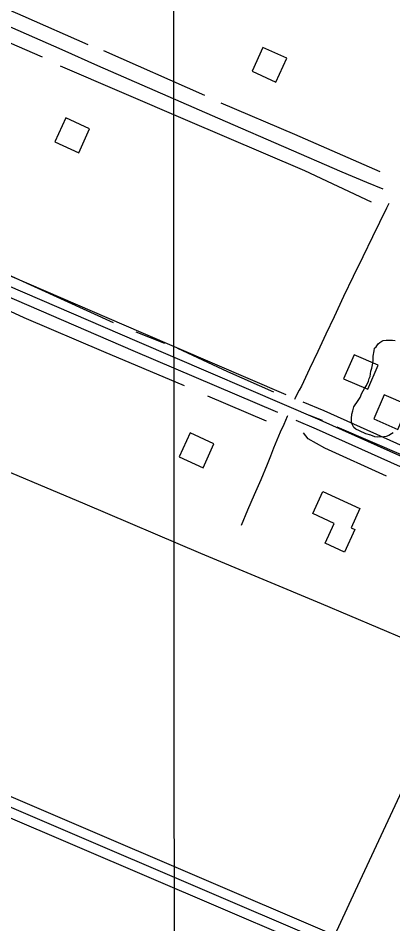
# Model space of a CAD drawing. Extents: x 3297735 to 3335592, y 670436 to 695807.
# Drawn here: x 3306877 to 3307448, y 680772 to 682152 of the extents above; entities that cross this region are included whole.
import ezdxf

# ---------------------------------------------------------------- set-up
doc = ezdxf.new("R2010")
doc.units = 0
for name, color, linetype in [('V-BLDG-OTLN', 7, 'Continuous'), ('V-DTCH-CNTR', 7, 'Continuous'), ('V-GRID-MAJR', 7, 'Continuous'), ('V-ROAD-CNTR', 7, 'Continuous'), ('V-SITE-VEGE', 7, 'Continuous'), ('V-TOPO-SHOR', 7, 'Continuous')]:
    doc.layers.add(name, color=color, linetype=linetype)

msp = doc.modelspace()

# ---------------------------------------------------------------- linework, layer by layer
at = {"layer": 'V-BLDG-OTLN'}
for points in [[(3307286.6, 682090.6), (3307250.1, 682107.1), (3307233.7, 682070.7), (3307270.1, 682054.2)], [(3306986.1, 681983.1), (3306949.7, 681999.6), (3306933.2, 681963.1), (3306969.6, 681946.6)], [(3307373.3, 681602.3), (3307410, 681586.4), (3307425.9, 681623.1), (3307389.2, 681639)], [(3307419.2, 681541.2), (3307455.9, 681525.3), (3307471.8, 681561.9), (3307435.1, 681577.9)], [(3307175.6, 681503.4), (3307139.2, 681519.9), (3307122.7, 681483.4), (3307159.1, 681466.9)], [(3307341.7, 681430.5), (3307398.1, 681404.7), (3307384.7, 681375.5), (3307390.6, 681372.8), (3307374.8, 681338.3), (3307345, 681352), (3307358.8, 681382.1), (3307326.3, 681396.9)]]:
    msp.add_lwpolyline(points, close=True, dxfattribs=at)
at = {"layer": 'V-DTCH-CNTR'}
for points in [[(3307550.7, 681169.9), (3307512.2, 681186.4), (3307339.8, 681259.3), (3307155.4, 681336.4), (3306979.5, 681411.5), (3306807.6, 681483.6), (3306608.2, 681568.8), (3306432.3, 681643.2), (3306227.4, 681733), (3306133.6, 681774), (3306110.8, 681741), (3306056.1, 681638.8), (3306023.4, 681575.2), (3305970.9, 681493), (3305902.5, 681399.7), (3305867.9, 681368.2), (3305855.1, 681355.5)], [(3307550.7, 681169.9), (3307490.4, 681035.8), (3307390.7, 680822.6), (3307343.3, 680719.1)]]:
    msp.add_lwpolyline(points, dxfattribs=at)
at = {"layer": 'V-GRID-MAJR'}
msp.add_lwpolyline([(3307105.3, 694001.9), (3307106.4, 692472.4), (3307108.3, 689887), (3307111.1, 686088.6), (3307113, 683471.2), (3307115.1, 680535), (3307117.1, 677726.2), (3307118.2, 676226.1), (3307118.5, 675817.3)], dxfattribs=at)
at = {"layer": 'V-ROAD-CNTR'}
for points in [[(3307433.4, 681890.9), (3307408.6, 681901.5), (3307371.3, 681917.2), (3307193.4, 681994.2), (3306998.4, 682078.9), (3306944.2, 682103.2), (3306889.7, 682127.3), (3306835.2, 682151.1)], [(3307285.7, 681578.1), (3307064.5, 681672.7), (3306868.1, 681757.5), (3306694.5, 681832.8), (3306460.6, 681939.5), (3306293.4, 682009.3), (3306106.6, 682099.2)], [(3308863.9, 680880.3), (3308764, 680917.3), (3308491.6, 681035.4), (3308160.4, 681181.1), (3307871.3, 681305.8), (3307619.1, 681413.6), (3307337.7, 681539.5), (3307058.6, 681658.9), (3306862.1, 681743.7), (3306688.4, 681819.1), (3306454.6, 681925.7), (3306287.3, 681995.6), (3306100.1, 682085.7)], [(3307273.2, 681550.8), (3307052.7, 681645.1), (3306856.1, 681729.9), (3306682.3, 681805.4), (3306448.6, 681912), (3306281.2, 681981.9), (3306093.6, 682072.2)], [(3307442.2, 681869.1), (3307438.7, 681862.2), (3307427.9, 681840.3), (3307417.3, 681818.4), (3307402.4, 681788.2), (3307387.7, 681757.9), (3307373.3, 681727.4), (3307359.1, 681696.8), (3307346.4, 681670.5), (3307333.9, 681644.1), (3307321.5, 681617.7), (3307309.3, 681591.1), (3307305.6, 681584.8), (3307302.1, 681578.4), (3307298.8, 681571.8), (3307298.3, 681570.8)], [(3308869.1, 680894.3), (3308769.6, 680931.2), (3308497.6, 681049.2), (3308166.4, 681194.8), (3307877.2, 681319.6), (3307625.1, 681427.3), (3307343.7, 681553.3), (3307311.8, 681566.9)], [(3307287.2, 681544.9), (3307281.9, 681532.9), (3307276.7, 681520.8), (3307271.6, 681508.6), (3307266.6, 681496.4), (3307261.7, 681484.2), (3307256.9, 681471.9), (3307246.9, 681448.6), (3307236.9, 681425.3), (3307227, 681402), (3307217, 681378.7)], [(3307287.6, 681545.9), (3307287.2, 681544.9)], [(3308858.7, 680866.2), (3308758.4, 680903.4), (3308485.6, 681021.7), (3308154.4, 681167.3), (3307865.3, 681292), (3307613, 681399.8), (3307331.7, 681525.8), (3307301, 681538.9)], [(3308526.6, 680255.2), (3305978.1, 681345.2)], [(3308520.7, 680241.5), (3305972.2, 681331.4)], [(3308514.8, 680227.7), (3305966.3, 681317.6)]]:
    msp.add_lwpolyline(points, dxfattribs=at)
at = {"layer": 'V-SITE-VEGE'}
msp.add_lwpolyline([(3307448.8, 681520.2), (3307446.3, 681518.7), (3307442.4, 681515.7), (3307438.1, 681514.2), (3307434.6, 681513.7), (3307424.9, 681513.6), (3307420.9, 681514.1), (3307414.6, 681516.5), (3307407.2, 681518.4), (3307397.4, 681523.2), (3307392, 681525.6), (3307388.6, 681528), (3307387.6, 681530), (3307386.1, 681533.4), (3307385.5, 681537.3), (3307385.5, 681541.7), (3307385.9, 681548.5), (3307387.4, 681553.4), (3307388.8, 681559.8), (3307395.5, 681569.1), (3307398.4, 681574), (3307400.8, 681580.4), (3307405.2, 681587.3), (3307408.1, 681592.2), (3307411.4, 681598.6), (3307412.4, 681602.5), (3307413.8, 681606), (3307414.7, 681613.8), (3307416.2, 681618.7), (3307418, 681626), (3307418.5, 681630.9), (3307418.4, 681636.8), (3307419.8, 681645.1), (3307420.3, 681649), (3307422.7, 681651), (3307424.7, 681654), (3307426.1, 681655.4), (3307428.5, 681657.4), (3307431.5, 681659.4), (3307433.4, 681660.4), (3307438.3, 681660.9), (3307447.6, 681661), (3307452, 681660.5)], dxfattribs=at)
at = {"layer": 'V-TOPO-SHOR'}
for p, q in [((3307161.6, 682033.6), (3307007.6, 682101.6)), ((3307100.5, 681656.2), (3307056.8, 681673.4)), ((3307255.7, 681538), (3307166.2, 681575.8)), ((3307341.3, 681538.7), (3307321.4, 681546.3))]:
    msp.add_line(p, q, dxfattribs=at)
for points in [[(3306983.8, 682110.7), (3306884.9, 682154.6), (3306731.4, 682221.5), (3306589.5, 682284.1)], [(3306914.3, 682092.2), (3306769.7, 682154.8), (3306672, 682195.3)], [(3307415.6, 681871.4), (3307314.4, 681918.8), (3307132.3, 681996.7), (3306941.6, 682078.4)], [(3307428.8, 681917.5), (3307299.1, 681974.4), (3307186.6, 682022.1)], [(3307022.4, 681687.5), (3306907.9, 681739.9), (3306843.8, 681768.5)], [(3307130.6, 681591.8), (3307008, 681643.4), (3306886.1, 681695.3), (3306765.7, 681750.3)], [(3307267, 681581.7), (3307196.6, 681612.7), (3307120.8, 681648.6)], [(3307501.9, 681469.2), (3307417.9, 681505.5), (3307363.2, 681528.4)], [(3307438.4, 681454.2), (3307344.7, 681496.8), (3307319, 681510.6), (3307312.3, 681520.2)]]:
    msp.add_lwpolyline(points, dxfattribs=at)

doc.saveas('drawing.dxf')
